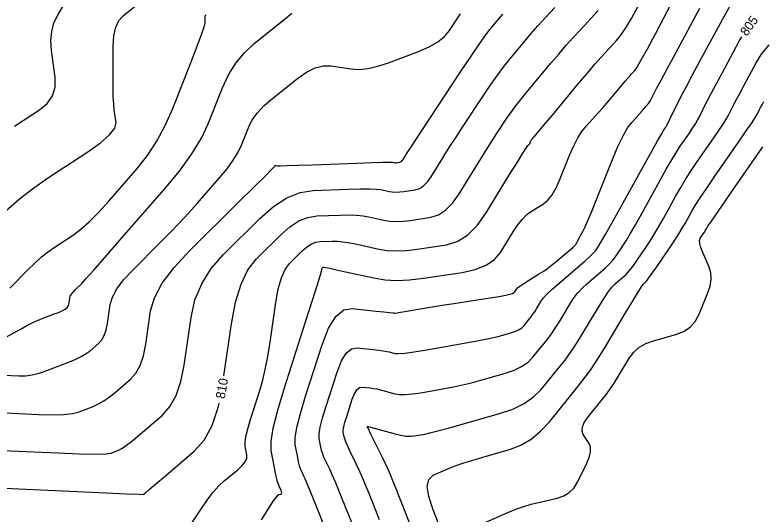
# Model space of a CAD drawing. Extents: x 2082232 to 2083549, y 592624 to 593832.
# Drawn here: x 2082758.1 to 2082814.9, y 593732 to 593769.9 of the extents above; entities that cross this region are included whole.
import ezdxf

# ---------------------------------------------------------------- set-up
doc = ezdxf.new("R2010")
doc.units = 0
doc.layers.add('DT_X_Contour_Major', color=7, linetype='Continuous')
doc.layers.add('DT_X_Contour_Minor', color=7, linetype='Continuous')

msp = doc.modelspace()

# ---------------------------------------------------------------- linework, layer by layer
at = {"layer": 'DT_X_Contour_Major'}
for points in [[(2082773.979, 593742.478), (2082774.551, 593746.452), (2082774.862, 593748.09), (2082775.283, 593749.457), (2082775.814, 593750.554), (2082776.456, 593751.38), (2082778.314, 593753.223), (2082779.007, 593753.83), (2082779.693, 593754.271), (2082780.373, 593754.546), (2082781.046, 593754.653), (2082782.83, 593754.719), (2082783.469, 593754.728), (2082784.047, 593754.708), (2082784.564, 593754.658), (2082785.02, 593754.579), (2082786.155, 593754.327), (2082786.6, 593754.255), (2082787.085, 593754.23), (2082787.61, 593754.25), (2082788.174, 593754.316), (2082789.731, 593754.553), (2082790.303, 593754.731), (2082790.852, 593755.086), (2082791.377, 593755.619), (2082791.879, 593756.329), (2082793.187, 593758.458), (2082793.651, 593759.21), (2082794.062, 593759.867), (2082794.42, 593760.431), (2082794.725, 593760.9), (2082795.468, 593762.026), (2082795.788, 593762.486), (2082796.19, 593763.023), (2082796.674, 593763.637), (2082797.241, 593764.327), (2082798.864, 593766.27), (2082799.46, 593766.976), (2082800.032, 593767.637), (2082800.58, 593768.251), (2082801.104, 593768.821), (2082802.468, 593770.278)], [(2082757.703, 593749.155), (2082759.075, 593750.566), (2082759.591, 593751.072), (2082760.109, 593751.532), (2082760.63, 593751.945), (2082761.152, 593752.311), (2082762.548, 593753.226), (2082763.108, 593753.644), (2082763.741, 593754.209), (2082764.446, 593754.923), (2082765.225, 593755.785), (2082767.399, 593758.281), (2082768.179, 593759.267), (2082768.886, 593760.353), (2082769.522, 593761.539), (2082770.086, 593762.825), (2082771.493, 593766.387), (2082771.955, 593767.574), (2082772.285, 593768.462), (2082772.483, 593769.052), (2082772.55, 593769.343), (2082772.55, 593769.721), (2082772.563, 593769.855), (2082772.6, 593769.973)], [(2082785.829, 593731.541), (2082785.025, 593733.538), (2082784.738, 593734.241), (2082784.48, 593734.854), (2082784.25, 593735.375), (2082784.048, 593735.804), (2082783.548, 593736.829), (2082783.381, 593737.181), (2082783.255, 593737.467), (2082783.17, 593737.689), (2082783.126, 593737.846), (2082783.062, 593738.177), (2082783.06, 593738.347), (2082783.104, 593738.608), (2082783.193, 593738.961), (2082783.327, 593739.404), (2082783.745, 593740.708), (2082783.911, 593741.133), (2082784.094, 593741.429), (2082784.295, 593741.597), (2082784.513, 593741.636), (2082785.12, 593741.569), (2082785.357, 593741.536), (2082785.612, 593741.489), (2082785.887, 593741.428), (2082786.181, 593741.352), (2082786.988, 593741.131), (2082787.338, 593741.073), (2082787.782, 593741.066), (2082788.32, 593741.109), (2082788.952, 593741.203), (2082790.763, 593741.52), (2082791.445, 593741.65), (2082792.134, 593741.8), (2082792.83, 593741.97), (2082793.533, 593742.161), (2082795.414, 593742.697), (2082796.072, 593742.923), (2082796.634, 593743.196), (2082797.1, 593743.517), (2082797.47, 593743.886), (2082798.329, 593744.935), (2082798.645, 593745.337), (2082798.951, 593745.758), (2082799.246, 593746.198), (2082799.529, 593746.656), (2082800.271, 593747.903), (2082800.563, 593748.353), (2082800.883, 593748.769), (2082801.23, 593749.152), (2082801.606, 593749.5), (2082802.645, 593750.383), (2082803.011, 593750.709), (2082803.328, 593751.023), (2082803.596, 593751.327), (2082803.816, 593751.619), (2082804.339, 593752.384), (2082804.575, 593752.753), (2082804.892, 593753.284), (2082805.289, 593753.978), (2082805.768, 593754.835), (2082807.151, 593757.338), (2082807.637, 593758.206), (2082808.058, 593758.932), (2082808.415, 593759.518), (2082808.706, 593759.962), (2082809.398, 593760.958), (2082809.643, 593761.322), (2082809.86, 593761.668), (2082810.05, 593761.995), (2082810.211, 593762.305), (2082810.603, 593763.105), (2082810.793, 593763.482), (2082811.07, 593764.011), (2082811.433, 593764.694), (2082811.882, 593765.529), (2082813.195, 593767.96), (2082813.392, 593768.288)], [(2082756.124, 593733.999), (2082762.812, 593733.692), (2082765.007, 593733.591), (2082766.578, 593733.521), (2082767.525, 593733.48), (2082767.847, 593733.469), (2082767.873, 593733.479), (2082767.984, 593733.57), (2082768.297, 593733.836), (2082768.813, 593734.277), (2082769.532, 593734.893), (2082771.719, 593736.769), (2082772.468, 593737.606), (2082773.076, 593738.711), (2082773.544, 593740.083), (2082773.609, 593740.411)]]:
    msp.add_lwpolyline(points, dxfattribs=at)
at = {"layer": 'DT_X_Contour_Minor'}
for points in [[(2082776.832, 593731.534), (2082777.53, 593732.62), (2082777.766, 593732.978), (2082777.95, 593733.238), (2082778.084, 593733.399), (2082778.166, 593733.461), (2082778.318, 593733.497), (2082778.361, 593733.524), (2082778.378, 593733.579), (2082778.368, 593733.662), (2082778.331, 593733.772), (2082778.198, 593734.104), (2082778.153, 593734.216), (2082778.117, 593734.302), (2082778.091, 593734.363), (2082778.075, 593734.399), (2082778.044, 593734.462), (2082778.022, 593734.544), (2082777.979, 593734.745), (2082777.915, 593735.064), (2082777.83, 593735.5), (2082777.575, 593736.822), (2082777.567, 593737.49), (2082777.733, 593738.505), (2082778.074, 593739.867), (2082778.589, 593741.574), (2082780.196, 593746.589), (2082780.724, 593748.241), (2082781.104, 593749.434), (2082781.334, 593750.169), (2082781.415, 593750.445), (2082781.433, 593750.571), (2082781.441, 593750.615), (2082781.451, 593750.65), (2082781.463, 593750.677), (2082781.477, 593750.696), (2082781.517, 593750.735), (2082781.531, 593750.748), (2082781.546, 593750.757), (2082781.561, 593750.763), (2082781.575, 593750.765), (2082781.613, 593750.767), (2082781.726, 593750.745), (2082782.035, 593750.679), (2082782.54, 593750.568), (2082783.242, 593750.412), (2082785.377, 593749.939), (2082786.214, 593749.804), (2082787.127, 593749.756), (2082788.113, 593749.794), (2082789.174, 593749.918), (2082792.102, 593750.365), (2082793.108, 593750.585), (2082793.929, 593750.91), (2082794.566, 593751.339), (2082795.018, 593751.873), (2082795.978, 593753.436), (2082796.336, 593753.975), (2082796.689, 593754.42), (2082797.038, 593754.771), (2082797.382, 593755.028), (2082798.295, 593755.588), (2082798.629, 593755.86), (2082798.95, 593756.258), (2082799.256, 593756.782), (2082799.548, 593757.431), (2082800.307, 593759.329), (2082800.599, 593760), (2082800.905, 593760.587), (2082801.226, 593761.091), (2082801.562, 593761.512), (2082802.476, 593762.523), (2082802.806, 593762.892), (2082803.111, 593763.238), (2082803.391, 593763.561), (2082803.646, 593763.863), (2082804.293, 593764.637), (2082804.518, 593764.905), (2082804.707, 593765.127), (2082804.86, 593765.302), (2082804.978, 593765.432), (2082805.245, 593765.717), (2082805.418, 593765.973), (2082805.736, 593766.526), (2082806.199, 593767.376), (2082806.808, 593768.523), (2082808.625, 593771.978)], [(2082758.057, 593761.487), (2082759.939, 593762.721), (2082760.544, 593763.222), (2082760.946, 593763.801), (2082761.145, 593764.458), (2082761.142, 593765.192), (2082760.864, 593767.253), (2082760.815, 593768), (2082760.878, 593768.698), (2082761.051, 593769.345), (2082761.336, 593769.942), (2082762.245, 593771.467)], [(2082756.486, 593736.844), (2082761.345, 593736.622), (2082762.965, 593736.558), (2082764.181, 593736.536), (2082764.993, 593736.554), (2082765.401, 593736.612), (2082765.95, 593736.823), (2082766.209, 593736.959), (2082766.574, 593737.211), (2082767.045, 593737.578), (2082767.622, 593738.061), (2082769.302, 593739.502), (2082769.877, 593740.145), (2082770.345, 593740.994), (2082770.703, 593742.048), (2082770.954, 593743.308), (2082771.478, 593746.94), (2082771.779, 593748.261), (2082772.291, 593749.498), (2082773.013, 593750.652), (2082773.945, 593751.723), (2082776.712, 593754.467), (2082777.745, 593755.371), (2082778.767, 593756.028), (2082779.779, 593756.437), (2082780.781, 593756.597), (2082783.439, 593756.695), (2082784.341, 593756.72), (2082785.054, 593756.723), (2082785.576, 593756.703), (2082785.909, 593756.662), (2082786.544, 593756.521), (2082786.793, 593756.481), (2082787.065, 593756.466), (2082787.358, 593756.478), (2082787.674, 593756.515), (2082788.545, 593756.648), (2082788.865, 593756.747), (2082789.172, 593756.946), (2082789.467, 593757.244), (2082789.747, 593757.641), (2082790.479, 593758.833), (2082790.792, 593759.334), (2082791.18, 593759.942), (2082791.645, 593760.657), (2082792.185, 593761.481), (2082793.728, 593763.819), (2082794.288, 593764.651), (2082794.81, 593765.391), (2082795.293, 593766.039), (2082795.739, 593766.596), (2082796.878, 593767.96), (2082797.341, 593768.503), (2082797.877, 593769.11), (2082798.485, 593769.78), (2082799.166, 593770.515)], [(2082757.398, 593755.036), (2082758.441, 593755.951), (2082759.516, 593756.795), (2082760.625, 593757.568), (2082763.624, 593759.534), (2082764.602, 593760.225), (2082765.286, 593760.825), (2082765.677, 593761.332), (2082765.774, 593761.747), (2082765.641, 593762.731), (2082765.597, 593763.163), (2082765.567, 593763.722), (2082765.549, 593764.407), (2082765.545, 593765.218), (2082765.55, 593767.549), (2082765.601, 593768.352), (2082765.749, 593769.014), (2082765.995, 593769.535), (2082766.339, 593769.914), (2082767.386, 593770.737)], [(2082770.869, 593730.299), (2082772.218, 593732.329), (2082772.71, 593733.035), (2082773.172, 593733.632), (2082773.604, 593734.118), (2082774.007, 593734.494), (2082775.043, 593735.349), (2082775.377, 593735.661), (2082775.602, 593735.952), (2082775.718, 593736.224), (2082775.726, 593736.476), (2082775.601, 593737.123), (2082775.591, 593737.433), (2082775.655, 593737.876), (2082775.793, 593738.452), (2082776.005, 593739.163), (2082776.67, 593741.235), (2082776.908, 593742.057), (2082777.125, 593742.967), (2082777.32, 593743.966), (2082777.494, 593745.053), (2082777.929, 593748.07), (2082778.116, 593749.104), (2082778.351, 593749.943), (2082778.635, 593750.588), (2082778.966, 593751.038), (2082779.915, 593751.979), (2082780.269, 593752.289), (2082780.62, 593752.514), (2082780.967, 593752.654), (2082781.31, 593752.709), (2082782.222, 593752.743), (2082782.597, 593752.737), (2082783.041, 593752.693), (2082783.552, 593752.613), (2082784.131, 593752.496), (2082785.766, 593752.133), (2082786.407, 593752.03), (2082787.106, 593751.993), (2082787.861, 593752.022), (2082788.674, 593752.117), (2082790.916, 593752.459), (2082791.736, 593752.708), (2082792.512, 593753.196), (2082793.245, 593753.925), (2082793.936, 593754.894), (2082795.719, 593757.798), (2082796.307, 593758.752), (2082796.734, 593759.438), (2082796.999, 593759.855), (2082797.102, 593760.003), (2082797.164, 593760.041), (2082797.186, 593760.059), (2082797.208, 593760.086), (2082797.228, 593760.121), (2082797.248, 593760.165), (2082797.298, 593760.292), (2082797.318, 593760.337), (2082797.339, 593760.376), (2082797.36, 593760.41), (2082797.383, 593760.438), (2082797.444, 593760.506), (2082797.557, 593760.639), (2082797.849, 593760.988), (2082798.32, 593761.552), (2082798.972, 593762.332), (2082800.947, 593764.698), (2082801.634, 593765.516), (2082802.212, 593766.193), (2082802.681, 593766.73), (2082803.041, 593767.126), (2082803.857, 593767.998), (2082804.187, 593768.403), (2082804.568, 593768.968), (2082804.998, 593769.69), (2082805.478, 593770.571)], [(2082781.635, 593731.027), (2082780.819, 593733.058), (2082780.542, 593733.742), (2082780.324, 593734.271), (2082780.166, 593734.647), (2082780.066, 593734.868), (2082779.879, 593735.251), (2082779.809, 593735.423), (2082779.738, 593735.652), (2082779.667, 593735.939), (2082779.595, 593736.282), (2082779.404, 593737.274), (2082779.4, 593737.782), (2082779.531, 593738.563), (2082779.797, 593739.617), (2082780.198, 593740.943), (2082781.448, 593744.845), (2082781.944, 593746.116), (2082782.492, 593747.002), (2082783.093, 593747.503), (2082783.747, 593747.62), (2082785.561, 593747.419), (2082786.157, 593747.353), (2082786.586, 593747.304), (2082786.847, 593747.275), (2082786.94, 593747.263), (2082786.965, 593747.256), (2082787.021, 593747.262), (2082787.17, 593747.286), (2082787.413, 593747.327), (2082787.748, 593747.385), (2082788.768, 593747.564), (2082789.224, 593747.641), (2082789.827, 593747.738), (2082790.576, 593747.856), (2082791.472, 593747.994), (2082794.058, 593748.388), (2082794.913, 593748.528), (2082795.539, 593748.652), (2082795.934, 593748.76), (2082796.101, 593748.852), (2082796.238, 593749.075), (2082796.325, 593749.174), (2082796.484, 593749.304), (2082796.716, 593749.466), (2082797.02, 593749.658), (2082797.925, 593750.214), (2082798.262, 593750.43), (2082798.591, 593750.66), (2082798.915, 593750.904), (2082799.231, 593751.163), (2082800.066, 593751.873), (2082800.342, 593752.108), (2082800.542, 593752.281), (2082800.668, 593752.393), (2082800.718, 593752.442), (2082800.751, 593752.491), (2082800.776, 593752.532), (2082800.825, 593752.619), (2082800.899, 593752.751), (2082800.998, 593752.929), (2082801.293, 593753.464), (2082801.445, 593753.775), (2082801.677, 593754.309), (2082801.991, 593755.064), (2082802.385, 593756.041), (2082803.545, 593758.943), (2082803.963, 593759.936), (2082804.346, 593760.739), (2082804.694, 593761.352), (2082805.007, 593761.774), (2082805.796, 593762.647), (2082806.065, 593762.954), (2082806.281, 593763.222), (2082806.443, 593763.45), (2082806.552, 593763.638), (2082806.772, 593764.087), (2082806.932, 593764.396), (2082807.246, 593764.987), (2082807.714, 593765.86), (2082808.336, 593767.014), (2082810.202, 593770.469)], [(2082784.52, 593729.326), (2082783.26, 593732.458), (2082782.83, 593733.519), (2082782.486, 593734.353), (2082782.229, 593734.958), (2082782.057, 593735.336), (2082781.714, 593736.04), (2082781.595, 593736.302), (2082781.497, 593736.56), (2082781.418, 593736.814), (2082781.36, 593737.064), (2082781.233, 593737.725), (2082781.23, 593738.065), (2082781.317, 593738.586), (2082781.495, 593739.289), (2082781.763, 593740.174), (2082782.597, 593742.777), (2082782.927, 593743.624), (2082783.293, 593744.216), (2082783.694, 593744.55), (2082784.13, 593744.628), (2082785.34, 593744.494), (2082785.757, 593744.444), (2082786.099, 593744.397), (2082786.367, 593744.351), (2082786.56, 593744.308), (2082786.977, 593744.194), (2082787.246, 593744.179), (2082787.743, 593744.223), (2082788.468, 593744.323), (2082789.419, 593744.481), (2082792.259, 593744.979), (2082793.231, 593745.154), (2082794.017, 593745.305), (2082794.617, 593745.432), (2082795.031, 593745.536), (2082795.887, 593745.78), (2082796.186, 593745.882), (2082796.441, 593746.006), (2082796.653, 593746.152), (2082796.821, 593746.32), (2082797.212, 593746.797), (2082797.356, 593746.98), (2082797.495, 593747.171), (2082797.629, 593747.371), (2082797.758, 593747.579), (2082798.095, 593748.146), (2082798.275, 593748.391), (2082798.563, 593748.701), (2082798.958, 593749.077), (2082799.461, 593749.517), (2082800.945, 593750.779), (2082801.445, 593751.212), (2082801.832, 593751.565), (2082802.106, 593751.838), (2082802.267, 593752.031), (2082802.545, 593752.437), (2082802.721, 593752.725), (2082803.042, 593753.282), (2082803.506, 593754.11), (2082804.115, 593755.207), (2082805.931, 593758.493), (2082806.533, 593759.581), (2082806.978, 593760.379), (2082807.266, 593760.888), (2082807.397, 593761.107), (2082807.535, 593761.307), (2082807.604, 593761.421), (2082807.709, 593761.614), (2082807.848, 593761.887), (2082808.022, 593762.239), (2082808.534, 593763.282), (2082808.782, 593763.773), (2082809.142, 593764.463), (2082809.615, 593765.353), (2082810.201, 593766.442), (2082811.912, 593769.611), (2082812.526, 593770.697)], [(2082756.847, 593739.69), (2082759.878, 593739.551), (2082760.923, 593739.525), (2082761.784, 593739.55), (2082762.462, 593739.627), (2082762.956, 593739.755), (2082764.028, 593740.166), (2082764.435, 593740.348), (2082764.851, 593740.586), (2082765.277, 593740.88), (2082765.712, 593741.229), (2082766.884, 593742.235), (2082767.286, 593742.684), (2082767.613, 593743.277), (2082767.863, 593744.013), (2082768.038, 593744.892), (2082768.404, 593747.429), (2082768.695, 593748.431), (2082769.295, 593749.536), (2082770.203, 593750.742), (2082771.42, 593752.05), (2082775.075, 593755.675), (2082776.275, 593756.865), (2082777.134, 593757.717), (2082777.651, 593758.23), (2082777.827, 593758.406), (2082777.84, 593758.421), (2082777.845, 593758.427), (2082777.849, 593758.433), (2082777.852, 593758.437), (2082777.854, 593758.442), (2082777.859, 593758.453), (2082777.861, 593758.457), (2082777.864, 593758.462), (2082777.868, 593758.466), (2082777.874, 593758.471), (2082777.889, 593758.483), (2082777.899, 593758.487), (2082777.916, 593758.487), (2082777.941, 593758.486), (2082777.974, 593758.481), (2082778.072, 593758.466), (2082778.264, 593758.467), (2082778.768, 593758.481), (2082779.584, 593758.508), (2082780.711, 593758.548), (2082784.131, 593758.674), (2082785.26, 593758.713), (2082786.081, 593758.738), (2082786.593, 593758.749), (2082786.798, 593758.745), (2082786.933, 593758.715), (2082786.986, 593758.706), (2082787.044, 593758.703), (2082787.107, 593758.706), (2082787.174, 593758.714), (2082787.36, 593758.742), (2082787.428, 593758.763), (2082787.493, 593758.805), (2082787.556, 593758.869), (2082787.616, 593758.953), (2082787.772, 593759.207), (2082787.933, 593759.457), (2082788.299, 593760.016), (2082788.87, 593760.884), (2082789.646, 593762.061), (2082791.989, 593765.613), (2082792.788, 593766.815), (2082793.429, 593767.758), (2082793.912, 593768.441), (2082794.237, 593768.865), (2082794.892, 593769.649), (2082795.208, 593770.015)], [(2082757.209, 593742.536), (2082758.411, 593742.481), (2082758.881, 593742.492), (2082759.387, 593742.565), (2082759.93, 593742.7), (2082760.51, 593742.898), (2082762.105, 593743.51), (2082762.66, 593743.737), (2082763.128, 593743.961), (2082763.508, 593744.181), (2082763.801, 593744.397), (2082764.467, 593744.968), (2082764.696, 593745.223), (2082764.881, 593745.56), (2082765.023, 593745.978), (2082765.123, 593746.477), (2082765.33, 593747.918), (2082765.496, 593748.487), (2082765.836, 593749.114), (2082766.352, 593749.799), (2082767.043, 593750.542), (2082769.118, 593752.6), (2082769.879, 593753.367), (2082770.603, 593754.123), (2082771.292, 593754.868), (2082771.946, 593755.603), (2082773.64, 593757.548), (2082774.222, 593758.251), (2082774.696, 593758.902), (2082775.062, 593759.501), (2082775.322, 593760.047), (2082775.87, 593761.434), (2082776.138, 593761.96), (2082776.531, 593762.498), (2082777.049, 593763.047), (2082777.693, 593763.609), (2082779.575, 593765.121), (2082780.264, 593765.606), (2082780.919, 593765.928), (2082781.54, 593766.085), (2082782.127, 593766.079), (2082783.647, 593765.844), (2082784.254, 593765.807), (2082784.932, 593765.873), (2082785.684, 593766.041), (2082786.507, 593766.312), (2082788.799, 593767.17), (2082789.59, 593767.512), (2082790.245, 593767.891), (2082790.763, 593768.309), (2082791.145, 593768.764), (2082791.98, 593770.03)], [(2082757.378, 593745.42), (2082758.563, 593746.079), (2082758.995, 593746.312), (2082759.404, 593746.516), (2082759.788, 593746.693), (2082760.148, 593746.84), (2082761.076, 593747.196), (2082761.388, 593747.319), (2082761.628, 593747.421), (2082761.796, 593747.503), (2082761.891, 593747.565), (2082762.05, 593747.701), (2082762.105, 593747.762), (2082762.149, 593747.843), (2082762.183, 593747.943), (2082762.207, 593748.062), (2082762.257, 593748.406), (2082762.296, 593748.542), (2082762.377, 593748.692), (2082762.501, 593748.856), (2082762.666, 593749.033), (2082763.162, 593749.525), (2082763.483, 593749.868), (2082764.073, 593750.528), (2082764.934, 593751.505), (2082766.065, 593752.8), (2082769.439, 593756.674), (2082770.598, 593758.075), (2082771.542, 593759.371), (2082772.273, 593760.564), (2082772.789, 593761.652), (2082773.881, 593764.415), (2082774.338, 593765.401), (2082774.893, 593766.288), (2082775.543, 593767.077), (2082776.291, 593767.765), (2082778.412, 593769.47), (2082779.156, 593770.078)], [(2082788.139, 593731.228), (2082787.799, 593732.091), (2082787.518, 593732.801), (2082787.298, 593733.355), (2082787.138, 593733.756), (2082786.791, 593734.617), (2082786.647, 593734.963), (2082786.473, 593735.354), (2082786.271, 593735.791), (2082786.039, 593736.273), (2082785.168, 593738.059), (2082784.922, 593738.564), (2082784.891, 593738.628), (2082784.89, 593738.629), (2082784.89, 593738.63), (2082784.891, 593738.631), (2082784.891, 593738.633), (2082784.893, 593738.64), (2082784.894, 593738.642), (2082784.895, 593738.643), (2082784.896, 593738.644), (2082784.897, 593738.644), (2082784.899, 593738.644), (2082784.956, 593738.628), (2082785.407, 593738.505), (2082787, 593738.068), (2082787.43, 593737.967), (2082787.821, 593737.909), (2082788.173, 593737.895), (2082788.485, 593737.924), (2082789.267, 593738.061), (2082789.659, 593738.145), (2082790.251, 593738.294), (2082791.043, 593738.508), (2082792.034, 593738.786), (2082794.942, 593739.615), (2082795.958, 593739.963), (2082796.827, 593740.385), (2082797.547, 593740.882), (2082798.118, 593741.452), (2082799.446, 593743.073), (2082799.935, 593743.695), (2082800.407, 593744.346), (2082800.862, 593745.025), (2082801.301, 593745.733), (2082802.447, 593747.659), (2082802.851, 593748.315), (2082803.203, 593748.837), (2082803.503, 593749.226), (2082803.751, 593749.482), (2082804.345, 593749.987), (2082804.576, 593750.205), (2082804.823, 593750.481), (2082805.086, 593750.815), (2082805.365, 593751.208), (2082806.132, 593752.331), (2082806.429, 593752.78), (2082806.742, 593753.285), (2082807.072, 593753.846), (2082807.42, 593754.463), (2082808.37, 593756.182), (2082808.74, 593756.831), (2082809.138, 593757.486), (2082809.563, 593758.147), (2082810.016, 593758.816), (2082811.261, 593760.609), (2082811.682, 593761.223), (2082812.012, 593761.721), (2082812.251, 593762.104), (2082812.399, 593762.371), (2082812.672, 593762.928), (2082812.805, 593763.191), (2082812.997, 593763.559), (2082813.25, 593764.034), (2082813.563, 593764.616), (2082814.477, 593766.309), (2082814.895, 593766.969), (2082815.462, 593767.68)], [(2082791.071, 593729.307), (2082789.893, 593732.297), (2082789.562, 593733.302), (2082789.452, 593734.074), (2082789.564, 593734.615), (2082789.897, 593734.923), (2082791.08, 593735.435), (2082791.57, 593735.632), (2082792.154, 593735.84), (2082792.832, 593736.058), (2082793.603, 593736.286), (2082795.784, 593736.908), (2082796.584, 593737.215), (2082797.348, 593737.669), (2082798.076, 593738.27), (2082798.767, 593739.019), (2082800.563, 593741.211), (2082801.225, 593742.052), (2082801.864, 593742.933), (2082802.479, 593743.852), (2082803.072, 593744.81), (2082804.623, 593747.416), (2082805.138, 593748.276), (2082805.523, 593748.905), (2082805.775, 593749.301), (2082805.897, 593749.464), (2082806.045, 593749.591), (2082806.141, 593749.701), (2082806.318, 593749.939), (2082806.576, 593750.304), (2082806.915, 593750.796), (2082807.926, 593752.278), (2082808.282, 593752.807), (2082808.592, 593753.286), (2082808.856, 593753.714), (2082809.073, 593754.091), (2082809.59, 593755.027), (2082809.844, 593755.455), (2082810.218, 593756.039), (2082810.712, 593756.777), (2082811.326, 593757.671), (2082813.124, 593760.26), (2082813.721, 593761.124), (2082814.164, 593761.775), (2082814.453, 593762.213), (2082814.587, 593762.437), (2082814.742, 593762.751), (2082814.816, 593762.899), (2082814.925, 593763.107), (2082815.067, 593763.375)], [(2082793.908, 593731.36), (2082795.582, 593732.085), (2082796.198, 593732.338), (2082796.791, 593732.552), (2082797.361, 593732.728), (2082797.908, 593732.865), (2082799.334, 593733.181), (2082799.833, 593733.348), (2082800.262, 593733.614), (2082800.62, 593733.979), (2082800.908, 593734.441), (2082801.581, 593735.807), (2082801.781, 593736.287), (2082801.878, 593736.702), (2082801.871, 593737.052), (2082801.761, 593737.338), (2082801.327, 593738.015), (2082801.23, 593738.291), (2082801.262, 593738.613), (2082801.424, 593738.98), (2082801.715, 593739.392), (2082802.665, 593740.552), (2082803.015, 593740.996), (2082803.351, 593741.459), (2082803.674, 593741.94), (2082803.983, 593742.439), (2082804.789, 593743.795), (2082805.134, 593744.262), (2082805.562, 593744.646), (2082806.074, 593744.947), (2082806.67, 593745.166), (2082808.372, 593745.638), (2082808.96, 593745.866), (2082809.45, 593746.199), (2082809.841, 593746.634), (2082810.133, 593747.174), (2082810.78, 593748.75), (2082810.969, 593749.319), (2082811.052, 593749.844), (2082811.028, 593750.325), (2082810.898, 593750.762), (2082810.41, 593751.868), (2082810.261, 593752.248), (2082810.181, 593752.558), (2082810.171, 593752.799), (2082810.229, 593752.97), (2082810.476, 593753.332), (2082810.561, 593753.458), (2082810.631, 593753.565), (2082810.686, 593753.651), (2082810.725, 593753.719), (2082810.81, 593753.871), (2082810.948, 593754.08), (2082811.298, 593754.592), (2082811.861, 593755.407), (2082812.636, 593756.525), (2082814.987, 593759.911)]]:
    msp.add_lwpolyline(points, dxfattribs=at)

# ---------------------------------------------------------------- texts
at = {"layer": 'DT_X_Contour_Major'}
for s, rotation, p in [('805', 54.4297, (2082813.766, 593768.289)), ('810', 79.8568, (2082774.037, 593740.702))]:
    msp.add_text(s, height=0.7, rotation=rotation, dxfattribs=at).set_placement(p)

doc.saveas('drawing.dxf')
